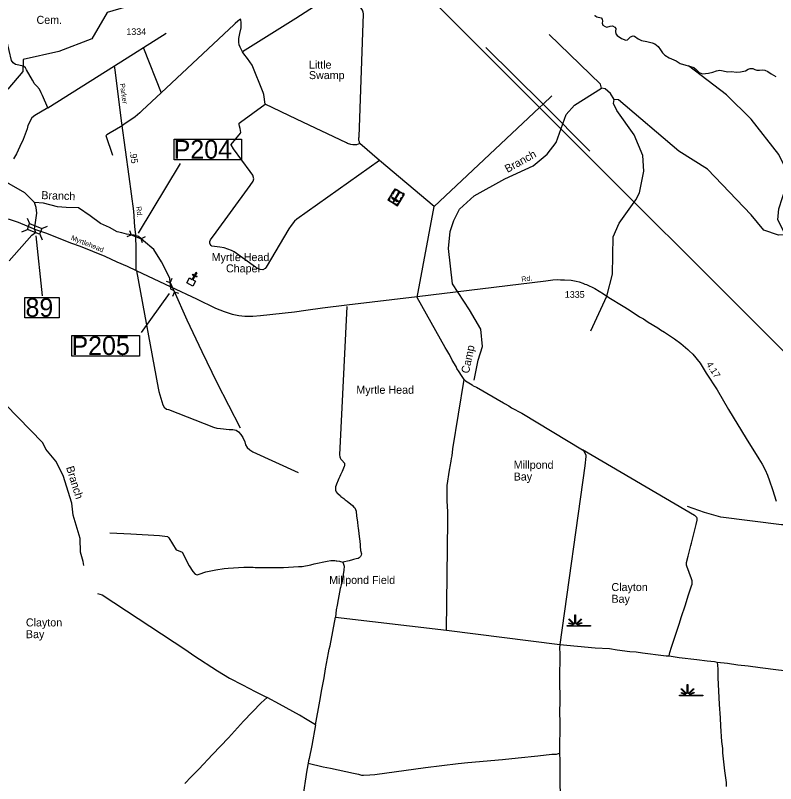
# Model space of a CAD drawing. Extents: x 2104537 to 2336408, y 34176 to 229611.
# Drawn here: x 2146100 to 2160349, y 134413 to 148816 of the extents above; entities that cross this region are included whole.
import ezdxf

# ---------------------------------------------------------------- set-up
doc = ezdxf.new("R2010")
doc.units = 0
for name, color, linetype in [('Exist Boundary Land Use Gamelands State NC Wildlife Resources Commission', 7, 'Continuous'), ('Exist Boundary Political CountyLine', 7, 'Continuous'), ('Exist Cultural Cemetery CELL', 7, 'Continuous'), ('Exist Cultural Cemetery Label', 7, 'Continuous'), ('Exist Cultural Church CELL', 7, 'Continuous'), ('Exist Cultural Church Label', 7, 'Continuous'), ('Exist Hydrographic Bay Label', 7, 'Continuous'), ('Exist Hydrographic Creek Single Shore', 7, 'Continuous'), ('Exist Hydrographic Misc Water Feature', 7, 'Continuous'), ('Exist Hydrographic Point Label', 7, 'Continuous'), ('Exist Hydrographic Swamp CELL', 7, 'Continuous'), ('Exist Hydrographic Swamp Label', 7, 'Continuous'), ('Exist Road Non-System Type 51', 7, 'Continuous'), ('Exist Road Secondary Mileage Hundredths English Label', 7, 'Continuous'), ('Exist Road Secondary Structure Pipe CELL', 7, 'Continuous'), ('Exist Road Secondary Structure Pipe Number Label', 7, 'Continuous'), ('Exist Road Secondary Structure Standard Bridge CELL', 7, 'Continuous'), ('Exist Road Secondary Structure Standard Bridge Number Label', 7, 'Continuous'), ('Exist Road Secondary Type 51 Attributed', 7, 'Continuous'), ('Exist Road Secondary Type 51 Label', 7, 'Continuous'), ('Exist Road Secondary Type 51 Number Label', 7, 'Continuous'), ('Exist Utilities Electrical Transmission Line', 7, 'Continuous'), ('Old_Level_32', 7, 'Continuous')]:
    doc.layers.add(name, color=color, linetype=linetype)

msp = doc.modelspace()

# ---------------------------------------------------------------- linework, layer by layer
at = {"layer": 'Exist Boundary Land Use Gamelands State NC Wildlife Resources Commission'}
msp.add_lwpolyline([(2149505, 152514), (2150793, 150150), (2150706, 149957), (2150511, 149989), (2150204, 149911), (2149976, 149637), (2149614, 149617), (2148925, 149936), (2148676, 149996), (2148541, 150194), (2148373, 150141), (2148423, 149835), (2148611, 149525), (2148438, 149195), (2148183, 148977), (2147820, 148873), (2147532, 148378), (2146916, 148140), (2146245, 147986), (2146241, 147764), (2145957, 147435)], dxfattribs=at)
at = {"layer": 'Exist Boundary Political CountyLine'}
for points in [[(2156961, 148820), (2156961, 148813), (2156996, 148788), (2157077, 148770), (2157096, 148748), (2157102, 148710), (2157096, 148673), (2157111, 148635), (2157152, 148607), (2157186, 148598), (2157246, 148616), (2157293, 148623), (2157336, 148598), (2157352, 148570), (2157349, 148516), (2157352, 148470), (2157377, 148441), (2157461, 148385), (2157542, 148354), (2157574, 148360), (2157627, 148413), (2157680, 148432), (2157705, 148426), (2157774, 148376), (2157833, 148345), (2157936, 148326), (2158033, 148301), (2158083, 148282), (2158145, 148232), (2158189, 148170), (2158226, 148113), (2158273, 148070), (2158351, 148023), (2158486, 147963), (2158561, 147913), (2158814, 147838), (2158867, 147795), (2158917, 147748), (2158979, 147720), (2159092, 147732), (2159170, 147751), (2159242, 147779), (2159304, 147788), (2159367, 147776), (2159448, 147757), (2159520, 147763)], [(2159520, 147763), (2159613, 147751), (2159691, 147757), (2159782, 147779), (2159835, 147810), (2159869, 147820), (2159919, 147820), (2159957, 147804), (2159994, 147791), (2160044, 147788), (2160104, 147795), (2160144, 147788), (2160200, 147763), (2160263, 147723), (2160350, 147670)]]:
    msp.add_lwpolyline(points, dxfattribs=at)
at = {"layer": 'Exist Cultural Cemetery CELL'}
for points in [[(2153255, 145246), (2153086, 145350), (2153219, 145567), (2153388, 145462)], [(2153191, 145499), (2153168, 145462), (2153158, 145468), (2153181, 145505)], [(2153178, 145328), (2153193, 145318), (2153300, 145491), (2153284, 145500)], [(2153247, 145549), (2153241, 145540), (2153222, 145551), (2153201, 145517), (2153192, 145522), (2153219, 145567)], [(2153334, 145483), (2153261, 145527), (2153267, 145537), (2153339, 145492)], [(2153360, 145480), (2153354, 145470), (2153373, 145458), (2153352, 145424), (2153361, 145418), (2153388, 145462)], [(2153108, 145387), (2153118, 145381), (2153101, 145353), (2153136, 145332), (2153130, 145323), (2153085, 145350)], [(2153156, 145443), (2153133, 145406), (2153124, 145412), (2153146, 145449)], [(2153256, 145325), (2153266, 145341), (2153165, 145402), (2153156, 145387)], [(2153317, 145346), (2153294, 145309), (2153284, 145315), (2153307, 145352)], [(2153352, 145403), (2153329, 145366), (2153319, 145372), (2153342, 145409)], [(2153192, 145284), (2153148, 145311), (2153154, 145321), (2153198, 145294)], [(2153278, 145282), (2153268, 145288), (2153251, 145261), (2153217, 145282), (2153211, 145273), (2153255, 145246)]]:
    msp.add_lwpolyline(points, close=True, dxfattribs=at)
at = {"layer": 'Exist Cultural Church CELL'}
msp.add_lwpolyline([(2149364, 143893), (2149415, 143866), (2149451, 143933), (2149423, 143948), (2149431, 143962), (2149459, 143947), (2149487, 143999), (2149502, 143992), (2149473, 143939), (2149501, 143924), (2149493, 143910), (2149465, 143925), (2149429, 143858), (2149479, 143830), (2149428, 143737), (2149314, 143799)], close=True, dxfattribs=at)
at = {"layer": 'Exist Hydrographic Creek Single Shore'}
for points in [[(2157086, 147453), (2157069, 147528), (2156105, 148460)], [(2146460, 145307), (2146275, 145488), (2145682, 145827), (2145230, 146217), (2144912, 146656), (2144804, 146842), (2144684, 147264), (2144609, 147413), (2144416, 147630), (2144032, 147795), (2143958, 147852)], [(2154701, 141974), (2154774, 142350), (2154856, 142608), (2154821, 142933), (2154610, 143298), (2154291, 143786), (2154221, 144444), (2154252, 144762), (2154318, 144970), (2154425, 145181), (2154698, 145432), (2155271, 145752), (2155803, 145995), (2156069, 146213), (2156234, 146432), (2156423, 146957), (2156580, 147134), (2157086, 147453)], [(2157321, 147238), (2157254, 147354), (2157153, 147438), (2157086, 147453)], [(2156887, 142903), (2157183, 143553), (2157290, 143964), (2157302, 144663), (2157417, 144923), (2157731, 145357), (2157797, 145490), (2157878, 145898), (2157860, 146191), (2157700, 146574), (2157372, 147030), (2157313, 147163), (2157321, 147238)], [(2160510, 144699), (2160401, 144698), (2160126, 144788), (2159891, 145078), (2159070, 145931), (2158535, 146270), (2157404, 147230), (2157321, 147238)], [(2145982, 144214), (2146407, 144696), (2146479, 144747), (2146476, 144764), (2146461, 144802), (2146470, 144891), (2146500, 145105), (2146493, 145215), (2146460, 145307)], [(2150320, 141078), (2149882, 141930), (2149603, 142510), (2149321, 143103), (2149075, 143650), (2149017, 143686), (2148994, 143882), (2148938, 144004), (2148841, 144197), (2148695, 144429), (2148501, 144587), (2148406, 144668), (2148324, 144693), (2148184, 144713), (2148097, 144739), (2148007, 144761), (2147862, 144837), (2147695, 144912), (2147502, 145060), (2147285, 145209), (2147052, 145217), (2146893, 145226), (2146626, 145297), (2146460, 145307)], [(2147381, 138504), (2147372, 138577), (2147322, 138751), (2147313, 139011), (2147185, 139443), (2147160, 139670), (2146998, 140191), (2146856, 140460), (2146672, 140683), (2146613, 140799), (2145918, 141522)]]:
    msp.add_lwpolyline(points, dxfattribs=at)
at = {"layer": 'Exist Hydrographic Misc Water Feature'}
for points in [[(2160510, 144699), (2160501, 144765), (2160391, 144980), (2160407, 145190), (2160546, 145614), (2160561, 145899), (2160410, 146207), (2159889, 146870), (2159428, 147325), (2158718, 147867)], [(2161780, 139530), (2161131, 139326), (2160765, 139267), (2160457, 139264), (2159323, 139407), (2159014, 139498), (2158697, 139606)]]:
    msp.add_lwpolyline(points, dxfattribs=at)
at = {"layer": 'Exist Hydrographic Swamp CELL'}
for points in [[(2156442, 137379), (2156548, 137380), (2156552, 137387), (2156475, 137417), (2156481, 137427), (2156556, 137395), (2156560, 137401), (2156471, 137490), (2156481, 137501), (2156571, 137410), (2156584, 137414), (2156584, 137580), (2156599, 137580), (2156599, 137414), (2156611, 137410), (2156702, 137501), (2156712, 137490), (2156623, 137401), (2156627, 137394), (2156709, 137431), (2156714, 137421), (2156632, 137385), (2156635, 137380), (2156877, 137379), (2156877, 137365), (2156442, 137365)], [(2158550, 136073), (2158655, 136073), (2158659, 136080), (2158582, 136110), (2158588, 136120), (2158664, 136089), (2158667, 136095), (2158578, 136184), (2158588, 136194), (2158679, 136103), (2158691, 136108), (2158691, 136274), (2158706, 136274), (2158706, 136108), (2158719, 136103), (2158809, 136194), (2158819, 136184), (2158731, 136095), (2158735, 136087), (2158816, 136125), (2158821, 136115), (2158739, 136079), (2158743, 136073), (2158985, 136073), (2158985, 136059), (2158550, 136059)]]:
    msp.add_lwpolyline(points, close=True, dxfattribs=at)
at = {"layer": 'Exist Road Non-System Type 51'}
for p, q in [((2154915, 148215), (2155991, 147152)), ((2148504, 148202), (2148831, 147365)), ((2146706, 147085), (2147961, 147872)), ((2155991, 147152), (2156156, 147305)), ((2153950, 145235), (2155924, 147088)), ((2155924, 147088), (2155991, 147152)), ((2155991, 147152), (2156866, 146269)), ((2152922, 146097), (2152554, 146416)), ((2153950, 145235), (2152922, 146097)), ((2153632, 143527), (2153950, 145235)), ((2152100, 137534), (2154181, 137292)), ((2154181, 137292), (2156304, 137022))]:
    msp.add_line(p, q, dxfattribs=at)
for points in [[(2152554, 146416), (2152548, 146434), (2152548, 146448), (2152540, 146470), (2152537, 146522), (2152541, 146536), (2152626, 148844), (2152620, 148874), (2152608, 148912), (2152374, 149271), (2152342, 149313), (2152324, 149330), (2152302, 149338), (2152290, 149338), (2152246, 149330), (2152178, 149292), (2152098, 149237), (2151989, 149173), (2151357, 148756), (2150358, 148131)], [(2150358, 148131), (2150316, 148220), (2150293, 148263), (2150286, 148313), (2150291, 148385), (2150305, 148478), (2150331, 148584), (2150335, 148684), (2150326, 148734), (2150318, 148742), (2150304, 148734), (2150272, 148709), (2150221, 148662), (2150198, 148646), (2148831, 147365)], [(2146706, 147085), (2146608, 147316), (2146587, 147363), (2146550, 147430), (2146504, 147491), (2146455, 147541), (2146449, 147560), (2146420, 147602), (2146308, 147798), (2146292, 147835), (2146251, 147861), (2146104, 147898), (2146060, 147927), (2146031, 147968), (2145942, 148345)], [(2150779, 147149), (2150755, 147330), (2150743, 147370), (2150541, 147880), (2150452, 148007), (2150380, 148097), (2150358, 148131)], [(2148831, 147365), (2148479, 147030), (2148432, 146991), (2148348, 146913), (2148117, 146755)], [(2146706, 147085), (2146467, 146941), (2146408, 146894), (2146335, 146752), (2146320, 146692), (2146244, 146492), (2146185, 146355), (2146119, 146222), (2146067, 146125)], [(2152922, 146097), (2151376, 144996), (2151330, 144955), (2151269, 144877), (2151226, 144816), (2150800, 144095), (2150779, 144069), (2150737, 144048), (2150687, 144051), (2150647, 144070), (2150604, 144094), (2150201, 144380), (2150152, 144405), (2150011, 144460), (2149935, 144473), (2149781, 144492), (2149769, 144501), (2149752, 144525), (2149744, 144543), (2149745, 144575), (2149755, 144605), (2149770, 144629), (2149813, 144680), (2150503, 145624), (2150557, 145707), (2150570, 145751), (2150549, 145818), (2150503, 145888), (2150191, 146315), (2150142, 146389), (2150144, 146397), (2150321, 146610), (2150323, 146620), (2150312, 146698), (2150301, 146736), (2150294, 146773), (2150296, 146793), (2150319, 146814), (2150779, 147149)], [(2152554, 146416), (2152494, 146390), (2152448, 146386), (2152424, 146388), (2152390, 146395), (2152324, 146415), (2152308, 146425), (2151367, 146872), (2150779, 147149)], [(2147926, 146187), (2147804, 146559), (2147816, 146585), (2147879, 146618), (2148117, 146755)], [(2148370, 144028), (2148777, 141824), (2148790, 141766), (2148863, 141512), (2148890, 141470), (2148934, 141433), (2148971, 141424), (2149815, 141094), (2149879, 141079), (2149948, 141069), (2150108, 141052), (2150174, 141051), (2150240, 141039), (2150283, 141011), (2150324, 140960), (2150361, 140903), (2150400, 140818), (2150415, 140762), (2150442, 140716), (2150493, 140669), (2150552, 140635), (2151400, 140247)], [(2154511, 141992), (2154460, 142062), (2154418, 142134), (2154377, 142194), (2154359, 142234), (2154289, 142355), (2154236, 142457), (2154222, 142477), (2154188, 142542), (2154155, 142590), (2154066, 142746), (2153632, 143527)], [(2152311, 143358), (2152175, 140576), (2152181, 140538), (2152187, 140524), (2152197, 140510), (2152201, 140498), (2152221, 140480), (2152266, 140420), (2152268, 140374), (2152264, 140358), (2152225, 140262), (2152195, 140200), (2152183, 140168), (2152165, 140136), (2152140, 140073), (2152130, 140057), (2152102, 139977), (2152098, 139951), (2152101, 139929), (2152099, 139913), (2152115, 139883), (2152133, 139857), (2152143, 139852), (2152191, 139810), (2152201, 139798), (2152258, 139758), (2152282, 139734), (2152322, 139707), (2152420, 139625), (2152446, 139599), (2152460, 139581), (2152477, 139550), (2152487, 139522), (2152493, 139430), (2152510, 139318), (2152518, 139236), (2152525, 139206), (2152548, 138998), (2152554, 138966), (2152562, 138886), (2152563, 138840), (2152569, 138810), (2152569, 138782), (2152585, 138722), (2152579, 138698), (2152568, 138672), (2152542, 138648), (2152522, 138636), (2152486, 138630), (2152438, 138613), (2152418, 138611), (2152356, 138591), (2152240, 138566)], [(2154181, 137292), (2154207, 139343), (2154203, 139393), (2154205, 139513), (2154195, 139709), (2154195, 139831), (2154191, 139863), (2154196, 140003), (2154236, 140287), (2154258, 140387), (2154259, 140427), (2154269, 140461), (2154273, 140507), (2154285, 140561), (2154302, 140690), (2154511, 141992)], [(2154511, 141992), (2154539, 141962), (2154663, 141889), (2154683, 141873), (2154741, 141846), (2155247, 141549), (2155265, 141541), (2155347, 141493), (2155399, 141460), (2155590, 141359), (2156730, 140673)], [(2156730, 140673), (2156756, 140643), (2156782, 140603), (2156790, 140568), (2156790, 140544), (2156771, 140374), (2156304, 137022)], [(2158352, 136806), (2158367, 136872), (2158400, 136969), (2158543, 137402), (2158585, 137544), (2158652, 137747), (2158715, 137953), (2158774, 138121), (2158782, 138155), (2158785, 138187), (2158783, 138217), (2158773, 138255), (2158682, 138487), (2158677, 138509), (2158679, 138557), (2158712, 138677), (2158761, 138877), (2158775, 138921), (2158785, 138971), (2158861, 139269), (2158877, 139354), (2158877, 139390), (2158872, 139404), (2158838, 139433), (2158828, 139439), (2156730, 140673)], [(2147870, 139114), (2148266, 139096), (2148799, 139064), (2148949, 139043), (2148979, 139020), (2149114, 138797), (2149120, 138793), (2149225, 138755), (2149356, 138497), (2149426, 138389), (2149471, 138338), (2149507, 138330), (2149547, 138337), (2149672, 138386), (2149855, 138423), (2150011, 138446), (2150091, 138454), (2150380, 138471), (2150558, 138469), (2150592, 138467), (2151126, 138464), (2151409, 138481), (2151473, 138484), (2151639, 138513), (2151702, 138531), (2151944, 138583), (2152014, 138595), (2152090, 138597), (2152112, 138592), (2152126, 138592), (2152176, 138584), (2152192, 138576), (2152240, 138566)], [(2152240, 138566), (2152261, 138492), (2152257, 138412), (2152216, 138172), (2152205, 138140), (2152197, 138092), (2152189, 138072), (2152152, 137866), (2152131, 137760), (2152115, 137670), (2152100, 137534)], [(2147640, 137978), (2147730, 137950), (2149293, 136920), (2149448, 136814), (2149887, 136528), (2150114, 136388), (2150359, 136268), (2150594, 136138), (2150819, 136030)], [(2151723, 135516), (2151809, 135959), (2151845, 136180), (2151887, 136398), (2151913, 136566), (2151971, 136866), (2151984, 136932), (2151998, 136997), (2152100, 137534)], [(2156304, 137022), (2156297, 136955), (2156304, 136851), (2156300, 136355), (2156306, 135987), (2156300, 135729), (2156304, 135585), (2156299, 134981)], [(2156304, 137022), (2156964, 136959), (2157237, 136944), (2157381, 136921), (2157619, 136893), (2157735, 136882), (2157851, 136863), (2158246, 136817), (2158296, 136807), (2158352, 136806)], [(2158352, 136806), (2158544, 136780), (2158872, 136743), (2159066, 136714), (2159206, 136700), (2159252, 136690)], [(2159252, 136690), (2159449, 136670), (2159639, 136640), (2159837, 136620), (2160057, 136588), (2160404, 136547), (2160460, 136537), (2160602, 136521), (2160764, 136496), (2160882, 136483), (2161076, 136455), (2161202, 136444)], [(2159252, 136690), (2159266, 136566), (2159267, 136404), (2159292, 135898), (2159310, 135647), (2159318, 135493), (2159336, 135203), (2159352, 135073), (2159356, 134991), (2159390, 134653), (2159422, 134432), (2159420, 134358)], [(2150819, 136030), (2150710, 135925), (2150375, 135586), (2150094, 135270), (2149796, 134961), (2149539, 134687), (2149394, 134540), (2149277, 134415)], [(2151723, 135516), (2151568, 135611), (2151423, 135694), (2151050, 135904), (2150819, 136030)], [(2151723, 135516), (2151655, 135128), (2151607, 134883), (2151596, 134839), (2151590, 134797)], [(2151590, 134797), (2151870, 134728), (2152007, 134701), (2152440, 134607), (2152532, 134590), (2152590, 134574), (2152624, 134569), (2152742, 134576), (2152840, 134585), (2153784, 134716), (2154399, 134789), (2154581, 134809), (2155232, 134867), (2155524, 134898), (2155890, 134931), (2156157, 134963), (2156245, 134968), (2156299, 134981)], [(2156299, 134981), (2156306, 134845), (2156304, 134637), (2156308, 134005), (2156306, 133841), (2156311, 133679), (2156313, 133489), (2156307, 133321), (2156317, 132647), (2156310, 132355), (2156313, 132223), (2156309, 132039), (2156305, 132003), (2156297, 131973), (2156284, 131938), (2156233, 131852), (2156114, 131683)], [(2151590, 134797), (2151563, 134663), (2151480, 134126)]]:
    msp.add_lwpolyline(points, dxfattribs=at)
at = {"layer": 'Exist Road Secondary Structure Pipe CELL'}
for p, q in [((2148240, 144781), (2148271, 144704)), ((2148195, 144669), (2148271, 144704)), ((2148271, 144704), (2148455, 144629)), ((2148530, 144664), (2148455, 144629)), ((2148485, 144552), (2148455, 144629)), ((2148924, 143836), (2149003, 143808)), ((2149034, 143886), (2149003, 143808)), ((2149003, 143808), (2149085, 143628)), ((2149053, 143551), (2149085, 143628)), ((2149163, 143600), (2149085, 143628))]:
    msp.add_line(p, q, dxfattribs=at)
at = {"layer": 'Exist Road Secondary Structure Pipe Number Label'}
for p, q in [((2148408, 144731), (2149193, 146038)), ((2148980, 143603), (2148457, 142868))]:
    msp.add_line(p, q, dxfattribs=at)
for points in [[(2149075, 146493), (2150341, 146493), (2150341, 146109), (2149075, 146109)], [(2147159, 142814), (2148425, 142814), (2148425, 142430), (2147159, 142430)]]:
    msp.add_lwpolyline(points, close=True, dxfattribs=at)
at = {"layer": 'Exist Road Secondary Structure Standard Bridge CELL'}
for p, q in [((2146322, 145016), (2146367, 144912)), ((2146221, 144759), (2146325, 144804)), ((2146597, 144820), (2146701, 144865)), ((2146556, 144715), (2146601, 144611))]:
    msp.add_line(p, q, dxfattribs=at)
msp.add_lwpolyline([(2146367, 144912), (2146598, 144821), (2146555, 144713), (2146325, 144804)], close=True, dxfattribs=at)
at = {"layer": 'Exist Road Secondary Structure Standard Bridge Number Label'}
msp.add_line((2146481, 144685), (2146604, 143558), dxfattribs=at)
msp.add_lwpolyline([(2146278, 143527), (2146922, 143527), (2146922, 143144), (2146278, 143144)], close=True, dxfattribs=at)
at = {"layer": 'Exist Road Secondary Type 51 Attributed'}
for points in [[(2148357, 144683), (2148357, 144709), (2148341, 144854), (2148320, 145143), (2148235, 145798), (2148098, 146793), (2147969, 147786), (2147961, 147872), (2148927, 148483)], [(2145250, 145061), (2145522, 145059), (2145776, 145041), (2145985, 144993), (2146153, 144936), (2146432, 144822), (2146462, 144811)], [(2146462, 144811), (2146648, 144744), (2146683, 144730), (2147132, 144552), (2147313, 144487), (2147779, 144300), (2147999, 144197), (2148194, 144115), (2148364, 144031)], [(2148364, 144031), (2148362, 144442), (2148357, 144683)], [(2148364, 144031), (2149012, 143727)], [(2149012, 143727), (2149497, 143499), (2149851, 143329), (2150012, 143266), (2150166, 143215), (2150287, 143191), (2150402, 143177), (2150548, 143174), (2150694, 143187), (2151330, 143261), (2151546, 143291), (2151854, 143331), (2152313, 143387), (2153633, 143546), (2156041, 143839), (2156174, 143855), (2156259, 143863), (2156315, 143861), (2156392, 143857), (2156518, 143849), (2156612, 143834), (2156666, 143820), (2156734, 143796), (2156772, 143779), (2156802, 143771), (2156959, 143696), (2157122, 143597), (2157225, 143528), (2157492, 143363), (2157607, 143294), (2157799, 143167), (2157870, 143127), (2157962, 143066), (2158140, 142957), (2158169, 142939), (2158193, 142919), (2158265, 142875), (2158454, 142752), (2158570, 142667), (2158703, 142550), (2158731, 142528), (2158797, 142467), (2158933, 142295), (2159050, 142111), (2159252, 141794), (2159468, 141429), (2159794, 140885), (2160033, 140503), (2160095, 140402), (2160152, 140298), (2160198, 140199), (2160235, 140091), (2160288, 139928), (2160361, 139706)]]:
    msp.add_lwpolyline(points, dxfattribs=at)
at = {"layer": 'Exist Utilities Electrical Transmission Line'}
msp.add_line((2162685, 140327), (2155924, 147088), dxfattribs=at)
msp.add_lwpolyline([(2151261, 151750), (2151343, 151668), (2155924, 147088)], dxfattribs=at)

# ---------------------------------------------------------------- texts
at = {"layer": 'Exist Cultural Cemetery Label'}
msp.add_text('Cem.', height=150, dxfattribs=at).set_placement((2146497, 148657))
at = {"layer": 'Exist Cultural Church Label'}
for s, p in [('Myrtle Head', (2149779, 144209)), ('Chapel', (2150048, 143998))]:
    msp.add_text(s, height=150, dxfattribs=at).set_placement(p)
at = {"layer": 'Exist Hydrographic Bay Label'}
for s, p in [('Millpond', (2155440, 140315)), ('Bay', (2155440, 140095)), ('Clayton', (2157272, 138023)), ('Bay', (2157272, 137803))]:
    msp.add_text(s, height=150, dxfattribs=at).set_placement(p)
at = {"layer": 'Exist Hydrographic Point Label'}
for s, p in [('Myrtle Head', (2152490, 141722)), ('Millpond Field', (2151981, 138156)), ('Clayton', (2146298, 137360)), ('Bay', (2146298, 137140))]:
    msp.add_text(s, height=150, dxfattribs=at).set_placement(p)
at = {"layer": 'Exist Hydrographic Swamp Label'}
for s, p in [('Little', (2151602, 147817)), ('Swamp', (2151602, 147621))]:
    msp.add_text(s, height=150, dxfattribs=at).set_placement(p)
at = {"layer": 'Exist Road Secondary Mileage Hundredths English Label'}
for s, rotation, p in [('.95', 277.854, (2148244, 146262)), ('4.17', 302.3882, (2159043, 142275))]:
    msp.add_text(s, height=125, rotation=rotation, dxfattribs=at).set_placement(p)
at = {"layer": 'Exist Road Secondary Structure Pipe Number Label'}
for s, p in [('P204', (2149067, 146129)), ('P205', (2147152, 142450))]:
    msp.add_text(s, height=350, dxfattribs=at).set_placement(p)
at = {"layer": 'Exist Road Secondary Structure Standard Bridge Number Label'}
msp.add_text('89', height=350, dxfattribs=at).set_placement((2146290, 143164))
at = {"layer": 'Exist Road Secondary Type 51 Label'}
for s, rotation, p in [('Parker', 278.0205, (2148058, 147534)), ('Rd.', 276.3065, (2148365, 145230)), ('Myrtlehead', 338.1395, (2147133, 144612)), ('Rd.', 7.1536, (2155590, 143822))]:
    msp.add_text(s, height=95, rotation=rotation, dxfattribs=at).set_placement(p)
at = {"layer": 'Exist Road Secondary Type 51 Number Label'}
for s, p in [('1334', (2148180, 148449)), ('1335', (2156398, 143521))]:
    msp.add_text(s, height=125, dxfattribs=at).set_placement(p)
at = {"layer": 'Old_Level_32'}
for s, rotation, p in [('Branch', 29.1911, (2155324, 145860)), ('Branch', 358.0809, (2146585, 145372)), ('Camp', 78.2887, (2154600, 142093)), ('Branch', 287.174, (2147049, 140341))]:
    msp.add_text(s, height=150, rotation=rotation, dxfattribs=at).set_placement(p)

doc.saveas('drawing.dxf')
